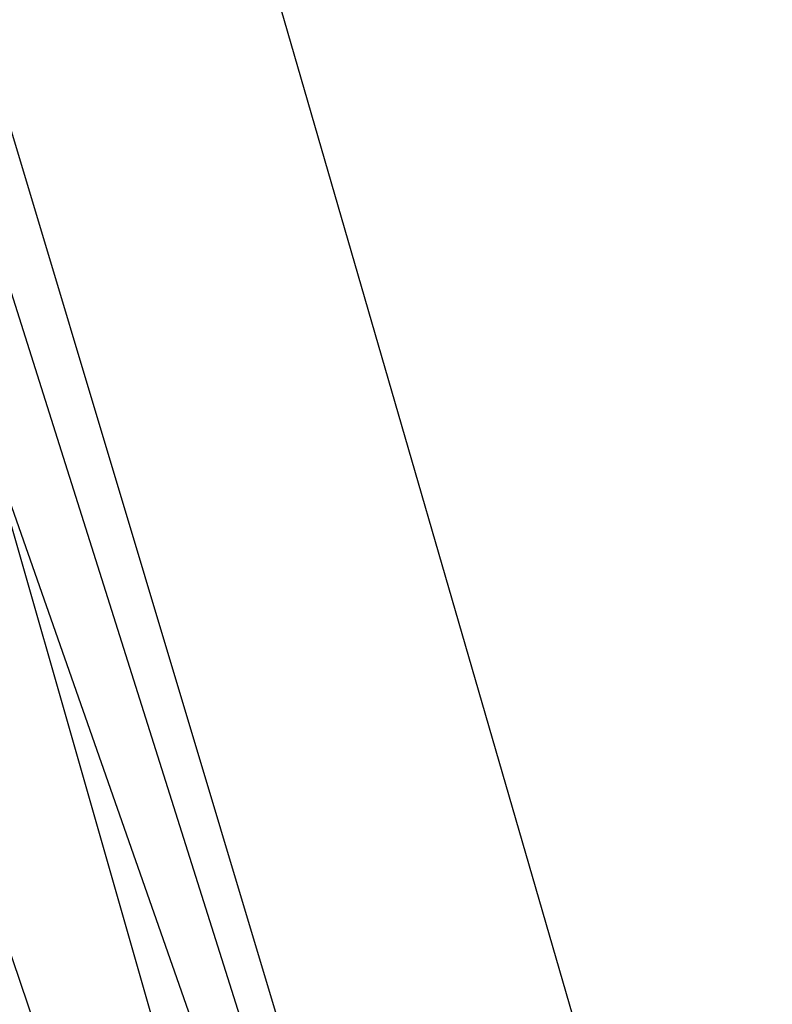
# Model space of a CAD drawing. Header units: feet. Extents: x -79 to 198, y -22 to 181.
# Tile 320 of 656: x 16.5401 to 16.6397, y 43.1679 to 43.2982. Entities that reach past the tile are written whole.
import ezdxf

# ---------------------------------------------------------------- set-up
doc = ezdxf.new("R2010")
doc.units = ezdxf.units.FT
doc.layers.add('A-LINEA', color=7, linetype='CONTINUOUS')

msp = doc.modelspace()

# ---------------------------------------------------------------- linework, layer by layer
at = {"layer": 'A-LINEA'}
msp.add_line((15.07, 48.4907), (17.1689, 41.2494), dxfattribs=at)
msp.add_line((15.07, 48.4907), (17.1689, 41.2494), dxfattribs=at)
for points in [[(17.1333, 43.2844), (17.0533, 43.5644), (16.4933, 43.3911), (16.5733, 43.1111), (17.1333, 43.2844)], [(17.1333, 43.2844), (17.0533, 43.5644), (16.4933, 43.3911), (16.5733, 43.1111), (17.1333, 43.2844)], [(17.04, 43.5511), (17.1333, 43.2844), (16.5867, 43.0978), (16.4933, 43.3644), (17.04, 43.5511)], [(17.04, 43.5511), (17.1333, 43.2844), (16.5867, 43.0978), (16.4933, 43.3644), (17.04, 43.5511)], [(17.12, 43.2844), (17.04, 43.5511), (16.5067, 43.3911), (16.5867, 43.1244), (17.12, 43.2844)], [(17.12, 43.2844), (17.04, 43.5511), (16.5067, 43.3911), (16.5867, 43.1244), (17.12, 43.2844)], [(17.04, 43.5378), (17.12, 43.2844), (16.5867, 43.1111), (16.5067, 43.3644), (17.04, 43.5378)], [(17.04, 43.5378), (17.12, 43.2844), (16.5867, 43.1111), (16.5067, 43.3644), (17.04, 43.5378)], [(16.5067, 43.1911), (17.7867, 39.4578), (17.8, 39.4578), (17.8, 39.4711), (16.5333, 43.1911), (16.52, 43.2044), (16.5067, 43.1911)], [(16.5067, 43.1911), (17.7867, 39.4578), (17.8, 39.4578), (17.8, 39.4711), (16.5333, 43.1911), (16.52, 43.2044), (16.5067, 43.1911)]]:
    msp.add_lwpolyline(points, dxfattribs=at)

doc.saveas('drawing.dxf')
